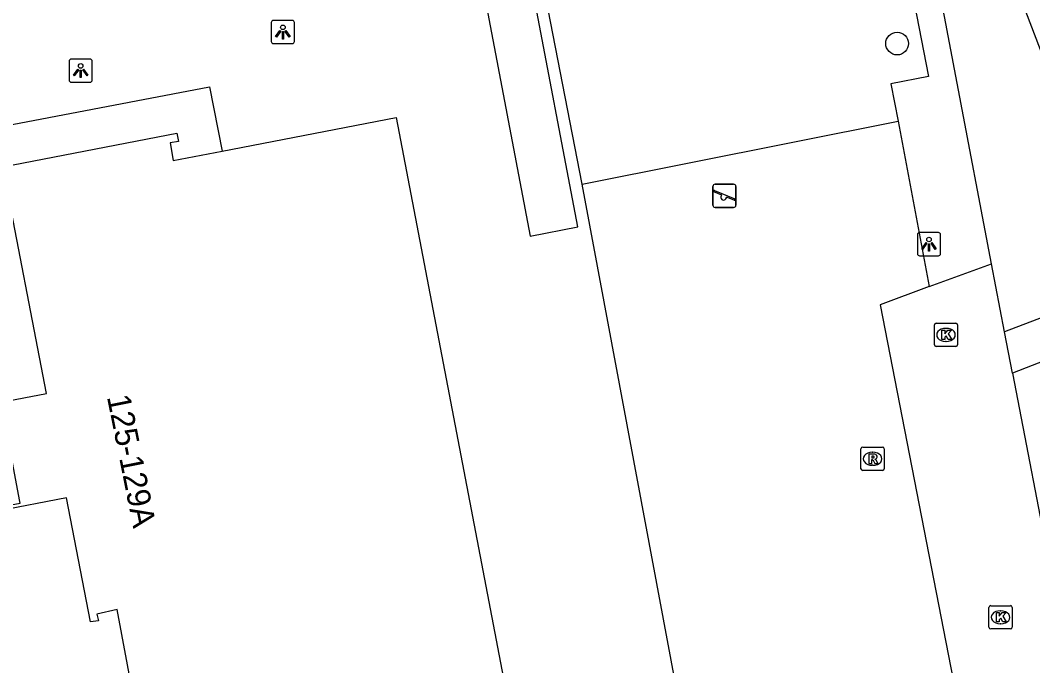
# Model space of a CAD drawing. Extents: x 159265 to 160143, y 383413 to 384319.
# Drawn here: x 159330.23 to 159373.79, y 383789.05 to 383816.8 of the extents above; entities that cross this region are included whole.
import ezdxf

# ---------------------------------------------------------------- set-up
doc = ezdxf.new("R2010")
doc.units = 0
for name, color, linetype in [('IMGEO_Boom', 7, 'Continuous'), ('IMGEO_Groenvoorziening', 7, 'Continuous'), ('IMGEO_Hek', 7, 'Continuous'), ('IMGEO_Kolk', 7, 'Continuous'), ('IMGEO_Lichtpunt', 7, 'Continuous'), ('IMGEO_Pand', 7, 'Continuous'), ('IMGEO_Pand_nummerreeks', 7, 'Continuous'), ('IMGEO_Rijbaan_lokaal_open', 7, 'Continuous'), ('IMGEO_Rioolput', 7, 'Continuous'), ('IMGEO_Speelvoorziening', 7, 'Continuous'), ('IMGEO_Voetpad_open', 7, 'Continuous')]:
    doc.layers.add(name, color=color, linetype=linetype)

msp = doc.modelspace()

# ---------------------------------------------------------------- linework, layer by layer
at = {"layer": 'IMGEO_Boom'}
msp.add_circle((159367.952, 383815.8), 0.489, dxfattribs=at)
at = {"layer": 'IMGEO_Groenvoorziening'}
msp.add_lwpolyline([(159354.405, 383809.755), (159367.99, 383812.463)], dxfattribs=at)
at = {"layer": 'IMGEO_Hek'}
for points in [[(159354.405, 383809.755), (159342.623, 383870.295)], [(159354.405, 383809.755), (159367.99, 383812.463)], [(159359.832, 383780.702), (159354.405, 383809.755)]]:
    msp.add_lwpolyline(points, dxfattribs=at)
at = {"layer": 'IMGEO_Kolk'}
for p, q in [((159369.553, 383802.849), (159369.553, 383803.701)), ((159369.628, 383803.775), (159370.48, 383803.775)), ((159370.041, 383803.555), (159370.066, 383803.555)), ((159370.554, 383803.701), (159370.554, 383802.849)), ((159370.48, 383802.775), (159369.628, 383802.775)), ((159370.064, 383802.995), (159370.039, 383802.995)), ((159371.902, 383790.705), (159371.902, 383791.557)), ((159371.977, 383791.631), (159372.829, 383791.631)), ((159372.39, 383791.411), (159372.415, 383791.411)), ((159372.903, 383791.557), (159372.903, 383790.705)), ((159372.413, 383790.851), (159372.388, 383790.851)), ((159372.829, 383790.631), (159371.977, 383790.631))]:
    msp.add_line(p, q, dxfattribs=at)
for points in [[(159369.553, 383802.849), (159369.553, 383803.701)], [(159369.628, 383803.775), (159370.48, 383803.775)], [(159369.874, 383803.475), (159369.997, 383803.475), (159369.997, 383803.324), (159370.127, 383803.475), (159370.291, 383803.475), (159370.145, 383803.324), (159370.298, 383803.075), (159370.146, 383803.075), (159370.061, 383803.239), (159369.997, 383803.172), (159369.997, 383803.075), (159369.874, 383803.075), (159369.874, 383803.475)], [(159370.554, 383803.701), (159370.554, 383802.849)], [(159370.48, 383802.775), (159369.628, 383802.775)], [(159371.902, 383790.705), (159371.902, 383791.557)], [(159371.977, 383791.631), (159372.829, 383791.631)], [(159372.223, 383791.331), (159372.346, 383791.331), (159372.346, 383791.18), (159372.476, 383791.331), (159372.64, 383791.331), (159372.494, 383791.18), (159372.647, 383790.931), (159372.495, 383790.931), (159372.41, 383791.095), (159372.346, 383791.028), (159372.346, 383790.931), (159372.223, 383790.931), (159372.223, 383791.331)], [(159372.903, 383791.557), (159372.903, 383790.705)], [(159372.829, 383790.631), (159371.977, 383790.631)]]:
    msp.add_lwpolyline(points, dxfattribs=at)
for centre, start, end in [((159369.63, 383803.699), 91.552, 178.448), ((159369.63, 383803.699), 91.552, 178.448), ((159370.478, 383803.699), 1.552, 88.448), ((159370.478, 383803.699), 1.552, 88.448), ((159369.63, 383802.851), 181.552, 268.448), ((159369.63, 383802.851), 181.552, 268.448), ((159370.478, 383802.851), 271.552, 358.448), ((159370.478, 383802.851), 271.552, 358.448), ((159371.979, 383791.555), 91.552, 178.448), ((159371.979, 383791.555), 91.552, 178.448), ((159372.827, 383791.555), 1.552, 88.448), ((159372.827, 383791.555), 1.552, 88.448), ((159371.979, 383790.707), 181.552, 268.448), ((159371.979, 383790.707), 181.552, 268.448), ((159372.827, 383790.707), 271.552, 358.448), ((159372.827, 383790.707), 271.552, 358.448)]:
    msp.add_arc(centre, 0.0765, start, end, dxfattribs=at)
for centre, major_axis, ratio, start_param, end_param in [((159370.04, 383803.275), (-0.387, 0.002), 0.722429, 4.712389, 7.853982), ((159370.065, 383803.275), (-0.39, 0.002), 0.717154, 1.570796, 4.712389), ((159372.389, 383791.131), (-0.387, 0.002), 0.722429, 4.712389, 7.853982), ((159372.414, 383791.131), (-0.39, 0.002), 0.717154, 1.570796, 4.712389)]:
    msp.add_ellipse(centre, major_axis=major_axis, ratio=ratio, start_param=start_param, end_param=end_param, dxfattribs=at)
at = {"layer": 'IMGEO_Lichtpunt'}
for p, q in [((159341.032, 383816.7), (159341.032, 383815.893)), ((159341.032, 383816.7), (159341.032, 383815.893)), ((159341.934, 383816.795), (159341.126, 383816.795)), ((159341.934, 383816.795), (159341.126, 383816.795)), ((159342.028, 383815.893), (159342.028, 383816.7)), ((159342.028, 383815.893), (159342.028, 383816.7)), ((159341.126, 383815.799), (159341.934, 383815.799)), ((159341.126, 383815.799), (159341.934, 383815.799)), ((159332.334, 383815.04), (159332.334, 383814.233)), ((159332.334, 383815.04), (159332.334, 383814.233)), ((159333.236, 383815.135), (159332.428, 383815.135)), ((159333.236, 383815.135), (159332.428, 383815.135)), ((159333.33, 383814.233), (159333.33, 383815.04)), ((159333.33, 383814.233), (159333.33, 383815.04)), ((159332.428, 383814.139), (159333.236, 383814.139)), ((159332.428, 383814.139), (159333.236, 383814.139)), ((159368.823, 383807.578), (159368.823, 383806.771)), ((159368.823, 383807.578), (159368.823, 383806.771)), ((159369.725, 383807.673), (159368.917, 383807.673)), ((159369.725, 383807.673), (159368.917, 383807.673)), ((159369.819, 383806.771), (159369.819, 383807.578)), ((159369.819, 383806.771), (159369.819, 383807.578)), ((159368.917, 383806.677), (159369.725, 383806.677)), ((159368.917, 383806.677), (159369.725, 383806.677))]:
    msp.add_line(p, q, dxfattribs=at)
for points in [[(159341.406, 383816.364), (159341.445, 383816.336), (159341.257, 383816.074), (159341.219, 383816.101), (159341.406, 383816.364)], [(159341.508, 383816.316), (159341.555, 383816.316), (159341.555, 383815.994), (159341.508, 383815.994), (159341.508, 383816.316)], [(159341.618, 383816.336), (159341.656, 383816.363), (159341.843, 383816.101), (159341.804, 383816.073), (159341.618, 383816.336)], [(159332.708, 383814.704), (159332.747, 383814.676), (159332.559, 383814.414), (159332.521, 383814.441), (159332.708, 383814.704)], [(159332.81, 383814.656), (159332.857, 383814.656), (159332.857, 383814.334), (159332.81, 383814.334), (159332.81, 383814.656)], [(159332.92, 383814.676), (159332.958, 383814.703), (159333.145, 383814.441), (159333.106, 383814.413), (159332.92, 383814.676)], [(159369.197, 383807.242), (159369.236, 383807.214), (159369.048, 383806.952), (159369.01, 383806.979), (159369.197, 383807.242)], [(159369.299, 383807.194), (159369.346, 383807.194), (159369.346, 383806.872), (159369.299, 383806.872), (159369.299, 383807.194)], [(159369.409, 383807.214), (159369.447, 383807.241), (159369.634, 383806.979), (159369.595, 383806.951), (159369.409, 383807.214)]]:
    msp.add_lwpolyline(points, dxfattribs=at)
for centre in [(159341.531, 383816.498), (159332.833, 383814.838), (159369.322, 383807.376)]:
    msp.add_circle(centre, 0.0994, dxfattribs=at)
for centre, start, end in [((159341.126, 383816.7), 90, 180), ((159341.126, 383816.7), 90, 180), ((159341.934, 383816.7), 0, 90), ((159341.934, 383816.7), 0, 90), ((159341.126, 383815.893), 180, 270), ((159341.126, 383815.893), 180, 270), ((159341.934, 383815.893), 270, 0), ((159341.934, 383815.893), 270, 360), ((159332.428, 383815.04), 90, 180), ((159332.428, 383815.04), 90, 180), ((159333.236, 383815.04), 0, 90), ((159333.236, 383815.04), 0, 90), ((159332.428, 383814.233), 180, 270), ((159332.428, 383814.233), 180, 270), ((159333.236, 383814.233), 270, 0), ((159333.236, 383814.233), 270, 360), ((159368.917, 383807.578), 90, 180), ((159368.917, 383807.578), 90, 180), ((159369.725, 383807.578), 0, 90), ((159369.725, 383807.578), 0, 90), ((159368.917, 383806.771), 180, 270), ((159368.917, 383806.771), 180, 270), ((159369.725, 383806.771), 270, 0), ((159369.725, 383806.771), 270, 360)]:
    msp.add_arc(centre, 0.0946, start, end, dxfattribs=at)
at = {"layer": 'IMGEO_Pand'}
for points in [[(159377.252, 383825.293), (159371.658, 383823.154), (159371.496, 383823.577), (159371.098, 383823.424), (159374.298, 383815.054), (159374.978, 383813.275), (159380.773, 383815.492), (159379.954, 383817.632), (159380.153, 383817.708)], [(159352.225, 383818.401), (159350.175, 383818.013), (159352.162, 383807.525), (159354.212, 383807.913), (159352.225, 383818.401)], [(159338.925, 383811.179), (159346.398, 383812.617), (159351.963, 383783.549)], [(159335.055, 383788.007), (159334.397, 383791.46), (159333.534, 383791.265), (159333.598, 383790.982), (159333.255, 383790.93), (159332.225, 383796.271), (159329.239, 383795.695), (159329.218, 383795.85), (159330.228, 383796.043), (159330.203, 383796.176), (159329.437, 383800.237), (159329.409, 383800.383), (159331.36, 383800.759), (159329.483, 383810.496), (159336.969, 383811.94), (159337.035, 383811.589), (159336.677, 383811.533), (159336.807, 383810.772), (159338.925, 383811.179)]]:
    msp.add_lwpolyline(points, dxfattribs=at)
at = {"layer": 'IMGEO_Rijbaan_lokaal_open'}
for points in [[(159354.405, 383809.755), (159342.623, 383870.295)], [(159323.652, 383811.093), (159324.425, 383811.24), (159324.383, 383811.461), (159326.371, 383811.858), (159326.41, 383811.655), (159338.381, 383813.943), (159338.925, 383811.179)], [(159359.832, 383780.702), (159354.405, 383809.755)], [(159369.337, 383805.354), (159372.012, 383806.327)], [(159372.571, 383803.406), (159372.012, 383806.327)], [(159369.337, 383805.354), (159367.228, 383804.567), (159371.407, 383783.066)], [(159372.911, 383801.632), (159372.571, 383803.406)], [(159372.911, 383801.632), (159376.323, 383783.917)]]:
    msp.add_lwpolyline(points, dxfattribs=at)
at = {"layer": 'IMGEO_Rioolput'}
for p, q in [((159366.397, 383797.521), (159366.397, 383798.373)), ((159366.472, 383798.447), (159367.324, 383798.447)), ((159366.885, 383798.227), (159366.91, 383798.227)), ((159367.398, 383798.373), (159367.398, 383797.521)), ((159367.324, 383797.447), (159366.472, 383797.447)), ((159366.908, 383797.667), (159366.883, 383797.667))]:
    msp.add_line(p, q, dxfattribs=at)
for points in [[(159366.397, 383797.521), (159366.397, 383798.373)], [(159366.472, 383798.447), (159367.324, 383798.447)], [(159367.398, 383798.373), (159367.398, 383797.521)], [(159366.986, 383798.145), (159366.734, 383798.147), (159366.734, 383797.747)], [(159366.734, 383797.747), (159366.858, 383797.747), (159366.858, 383797.909), (159366.869, 383797.909)], [(159366.912, 383798.066), (159366.858, 383798.066), (159366.858, 383797.985)], [(159366.858, 383797.985), (159366.91, 383797.985)], [(159366.916, 383797.88), (159366.987, 383797.747), (159367.127, 383797.747), (159367.062, 383797.873)], [(159367.324, 383797.447), (159366.472, 383797.447)]]:
    msp.add_lwpolyline(points, dxfattribs=at)
for centre, radius, start, end in [((159366.474, 383798.371), 0.0765, 91.552, 178.448), ((159366.474, 383798.371), 0.0765, 91.552, 178.448), ((159367.322, 383798.371), 0.0765, 1.552, 88.448), ((159367.322, 383798.371), 0.0765, 1.552, 88.448), ((159366.868, 383797.856), 0.0533, 26.0293, 88.6989), ((159366.894, 383798.174), 0.19, 274.7715, 282.9687), ((159366.918, 383797.97), 0.0964, 77.0061, 93.1865), ((159366.932, 383798.027), 0.0378, 276.6634, 79.6772), ((159366.985, 383798.035), 0.109, 350.3612, 89.416), ((159366.983, 383798.035), 0.112, 277.5842, 350.9817), ((159366.967, 383797.82), 0.108, 29.5134, 73.7905), ((159366.474, 383797.523), 0.0765, 181.552, 268.448), ((159366.474, 383797.523), 0.0765, 181.552, 268.448), ((159367.322, 383797.523), 0.0765, 271.552, 358.448), ((159367.322, 383797.523), 0.0765, 271.552, 358.448)]:
    msp.add_arc(centre, radius, start, end, dxfattribs=at)
for centre, major_axis, ratio, start_param, end_param in [((159366.884, 383797.947), (-0.387, 0.002), 0.722429, 4.712389, 7.853982), ((159366.909, 383797.947), (-0.39, 0.002), 0.717154, 1.570796, 4.712389)]:
    msp.add_ellipse(centre, major_axis=major_axis, ratio=ratio, start_param=start_param, end_param=end_param, dxfattribs=at)
at = {"layer": 'IMGEO_Speelvoorziening'}
for p, q in [((159360.028, 383808.853), (159360.028, 383809.653)), ((159360.028, 383809.653), (159360.028, 383808.853)), ((159360.128, 383809.753), (159360.918, 383809.753)), ((159360.918, 383809.753), (159360.128, 383809.753)), ((159361.018, 383809.653), (159361.018, 383808.853)), ((159361.018, 383808.853), (159361.018, 383809.653)), ((159360.411, 383809.281), (159360.072, 383809.418)), ((159360.097, 383809.478), (159360.973, 383809.125)), ((159360.949, 383809.065), (159360.609, 383809.202)), ((159360.918, 383808.753), (159360.128, 383808.753)), ((159360.128, 383808.753), (159360.918, 383808.753))]:
    msp.add_line(p, q, dxfattribs=at)
for centre, radius, start, end in [((159360.128, 383809.653), 0.1, 90, 180), ((159360.128, 383809.653), 0.1, 90, 180), ((159360.918, 383809.653), 0.1, 0, 90), ((159360.918, 383809.653), 0.1, 360, 90), ((159360.085, 383809.448), 0.0327, 68.078, 248.078), ((159360.49, 383809.191), 0.12, 130.9928, 5.1632), ((159360.961, 383809.095), 0.0327, 248.078, 68.078), ((159360.128, 383808.853), 0.1, 180, 270), ((159360.128, 383808.853), 0.1, 180, 270), ((159360.918, 383808.853), 0.1, 270, 0), ((159360.918, 383808.853), 0.1, 270, 0)]:
    msp.add_arc(centre, radius, start, end, dxfattribs=at)
at = {"layer": 'IMGEO_Voetpad_open'}
for points in [[(159364.998, 383824.037), (159366.196, 383817.565), (159366.931, 383817.307), (159368.687, 383817.552), (159369.306, 383814.377), (159367.685, 383814.072), (159367.99, 383812.463)], [(159372.012, 383806.327), (159369.056, 383821.878)], [(159367.99, 383812.463), (159369.337, 383805.354)], [(159376.551, 383804.927), (159372.571, 383803.406)], [(159376.563, 383803.049), (159372.911, 383801.632)]]:
    msp.add_lwpolyline(points, dxfattribs=at)

# ---------------------------------------------------------------- texts
at = {"layer": 'IMGEO_Pand_nummerreeks'}
msp.add_text('125-129A', height=1, rotation=281.3373, dxfattribs=at).set_placement((159333.961, 383800.609))

doc.saveas('drawing.dxf')
